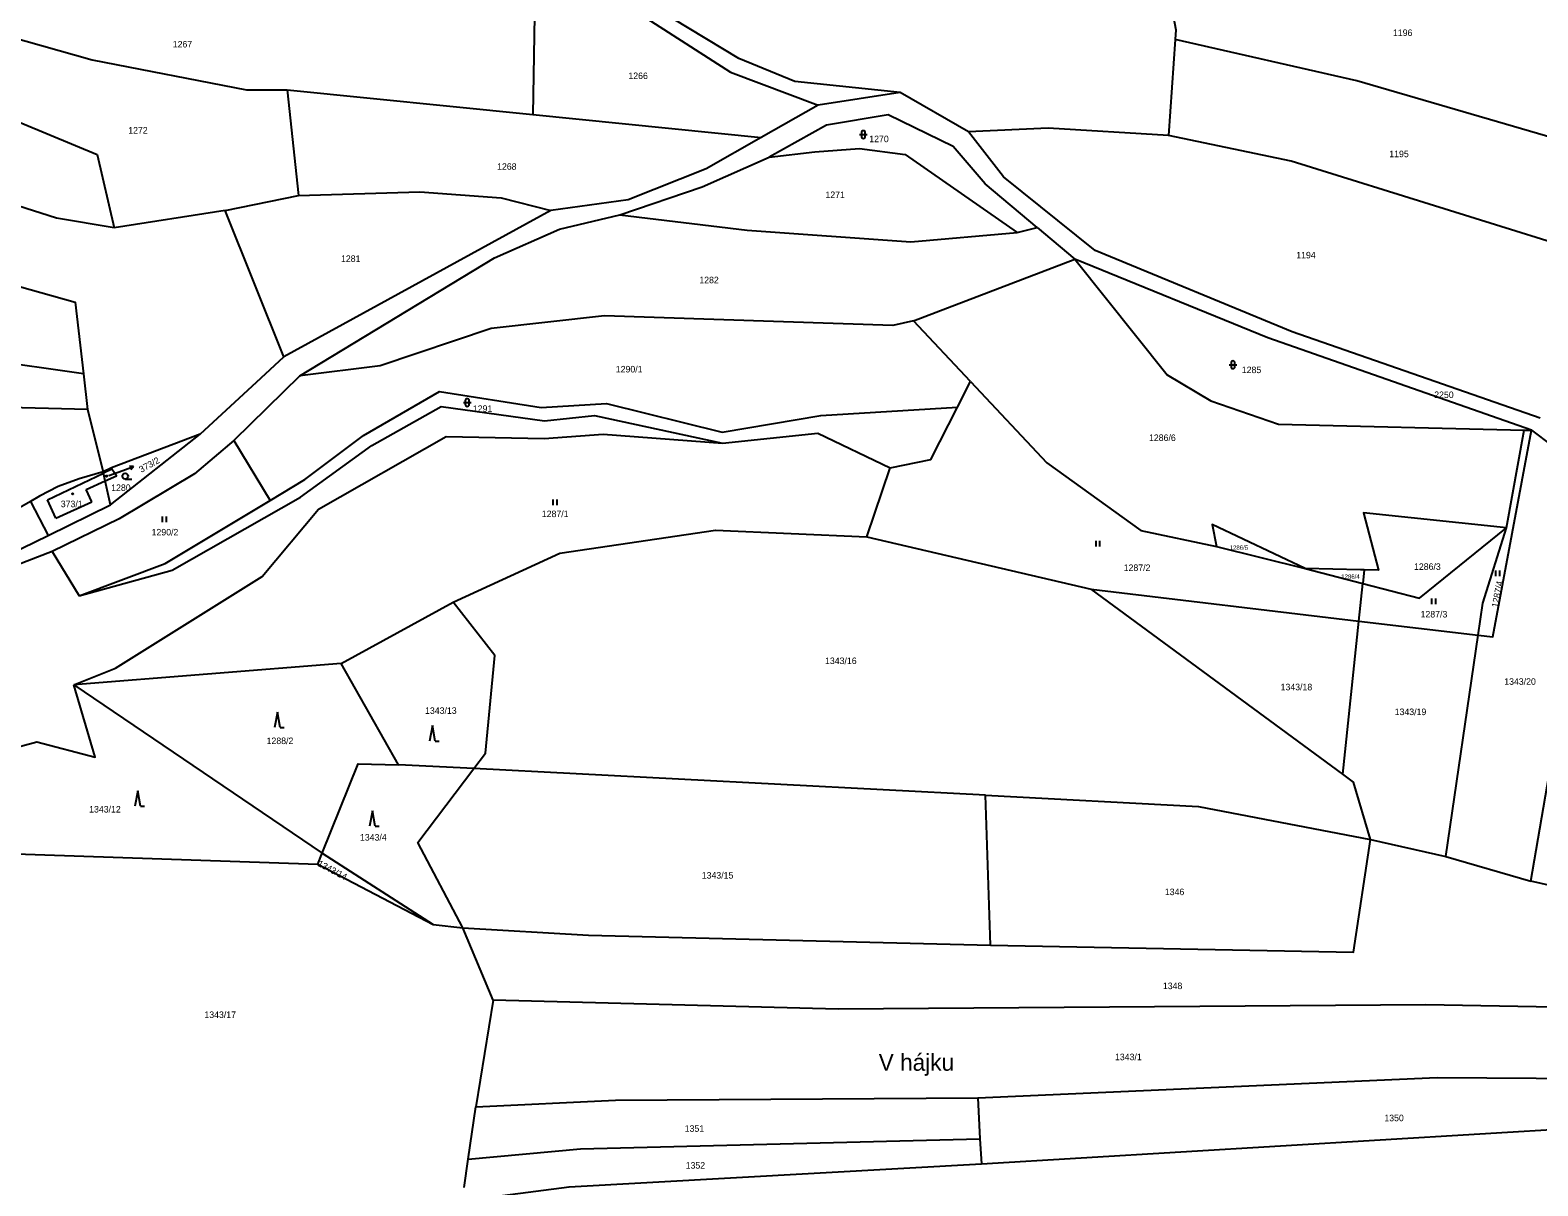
# Model space of a CAD drawing. Extents: x -725728 to -720881, y -1068679 to -1063504.
# Drawn here: x -723536.2 to -723144.2, y -1065472.5 to -1065172 of the extents above; entities that cross this region are included whole.
import ezdxf

# ---------------------------------------------------------------- set-up
doc = ezdxf.new("R2010")
doc.units = 0
for name, color, linetype in [('Hranice parcel', 7, 'Continuous'), ('Parcelní čísla', 7, 'Continuous'), ('Pop  PČ popisy', 7, 'Continuous'), ('Vnitřní kresba', 7, 'Continuous'), ('Značky budov', 7, 'Continuous'), ('Značky kultur', 7, 'Continuous')]:
    doc.layers.add(name, color=color, linetype=linetype)

# ---------------------------------------------------------------- blocks, each defined once
blk = doc.blocks.new('4.02_3')
at = {"layer": 'Značky budov'}
blk.add_circle((-0.001, 0), 0.0175, dxfattribs=at)
blk = doc.blocks.new('1029_150')
at = {"layer": 'Pop  PČ popisy'}
for p, q in [((0, 0), (0.282, 0.103)), ((0.282, 0.103), (0.171, 0.115)), ((0.282, 0.103), (0.205, 0.021))]:
    blk.add_line(p, q, dxfattribs=at)
blk = doc.blocks.new('3.16_3')
at = {"layer": 'Značky kultur'}
for p, q in [((-0.1, 0.1), (0.1, 0.1)), ((-0.05, 0.15), (-0.05, 0.05)), ((0.05, 0.05), (0.05, 0.15))]:
    blk.add_line(p, q, dxfattribs=at)
for centre, start, end in [((0, 0.15), 0, 180), ((0, 0.05), 180, 359.9879)]:
    blk.add_arc(centre, 0.05, start, end, dxfattribs=at)
blk = doc.blocks.new('3.08_1')
at = {"layer": 'Značky kultur'}
for p, q in [((0, 0.4), (-0.075, 0)), ((0.075, 0), (0, 0.4)), ((0.075, 0), (0.175, 0))]:
    blk.add_line(p, q, dxfattribs=at)
blk = doc.blocks.new('3.04_2')
at = {"layer": 'Značky kultur'}
blk.add_line((0.001, 0), (0.176, 0), dxfattribs=at)
blk.add_circle((0.001, 0.075), 0.075, dxfattribs=at)
blk = doc.blocks.new('3.16_2')
at = {"layer": 'Značky kultur'}
for p, q in [((-0.1, 0.1), (0.1, 0.1)), ((-0.05, 0.15), (-0.05, 0.05)), ((0.05, 0.05), (0.05, 0.15))]:
    blk.add_line(p, q, dxfattribs=at)
for centre, start, end in [((0, 0.15), 0, 180), ((0, 0.05), 180, 359.9879)]:
    blk.add_arc(centre, 0.05, start, end, dxfattribs=at)
blk = doc.blocks.new('3.06_1')
at = {"layer": 'Značky kultur'}
for p, q in [((-0.051, 0), (-0.051, 0.15)), ((0.049, 0), (0.049, 0.15))]:
    blk.add_line(p, q, dxfattribs=at)

msp = doc.modelspace()

# ---------------------------------------------------------------- linework, layer by layer
at = {"layer": 'Hranice parcel'}
for p, q in [((-723404.89, -1065157.45), (-723405.54, -1065193.93)), ((-723238.5, -1065174.39), (-723240.25, -1065199.37)), ((-723469.42, -1065187.48), (-723405.54, -1065193.93)), ((-723469.42, -1065187.48), (-723466.44, -1065215.01)), ((-723331.32, -1065191.49), (-723346.19, -1065199.93)), ((-723310.04, -1065188.18), (-723331.32, -1065191.49)), ((-723292.28, -1065198.41), (-723310.04, -1065188.18)), ((-723405.54, -1065193.93), (-723346.19, -1065199.93)), ((-723485.5, -1065218.9), (-723466.44, -1065215.01)), ((-723485.5, -1065218.9), (-723514.4, -1065223.42)), ((-723470.25, -1065256.96), (-723485.5, -1065218.9)), ((-723400.8, -1065218.87), (-723470.25, -1065256.96)), ((-723279.62, -1065224.63), (-723274.39, -1065223.33)), ((-723274.39, -1065223.33), (-723264.58, -1065231.57)), ((-723306.59, -1065247.56), (-723264.58, -1065231.57)), ((-723291.76, -1065263.37), (-723306.59, -1065247.56)), ((-723522.36, -1065261.37), (-723521.3, -1065270.64)), ((-723466.06, -1065261.89), (-723483.23, -1065278.74)), ((-723295.13, -1065270.01), (-723291.76, -1065263.37)), ((-723521.3, -1065270.64), (-723517.22, -1065286.88)), ((-723515.3, -1065295.41), (-723491.97, -1065277.08)), ((-723152.35, -1065301.42), (-723147.76, -1065276)), ((-723147.76, -1065276), (-723145.87, -1065276.02)), ((-723145.87, -1065276.02), (-723127.94, -1065289.63)), ((-723483.23, -1065278.74), (-723473.85, -1065294.29)), ((-723318.71, -1065303.75), (-723312.63, -1065285.78)), ((-723517.16, -1065287.16), (-723517.22, -1065286.88)), ((-723516.7, -1065289.19), (-723517.16, -1065287.16)), ((-723515.3, -1065295.41), (-723516.7, -1065289.19)), ((-723536.14, -1065294.56), (-723550.86, -1065302.99)), ((-723536.14, -1065294.56), (-723531.56, -1065303.4)), ((-723531.56, -1065303.4), (-723515.3, -1065295.41)), ((-723546.9, -1065310.85), (-723531.56, -1065303.4)), ((-723318.71, -1065303.75), (-723260.36, -1065317.4)), ((-723530.49, -1065307.6), (-723588.27, -1065329.75)), ((-723530.49, -1065307.6), (-723523.51, -1065319.13)), ((-723227.74, -1065306.25), (-723204.76, -1065312)), ((-723204.76, -1065312), (-723189.71, -1065315.91)), ((-723189.34, -1065312.37), (-723189.71, -1065315.91)), ((-723260.36, -1065317.4), (-723190.73, -1065325.66)), ((-723194.89, -1065365.5), (-723260.36, -1065317.4)), ((-723190.73, -1065325.66), (-723189.71, -1065315.91)), ((-723455.39, -1065336.66), (-723426.25, -1065320.78)), ((-723194.89, -1065365.5), (-723190.73, -1065325.66)), ((-723190.73, -1065325.66), (-723159.78, -1065329.32)), ((-723168.17, -1065386.92), (-723159.78, -1065329.32)), ((-723455.39, -1065336.66), (-723524.82, -1065342.23)), ((-723440.45, -1065363.01), (-723455.39, -1065336.66)), ((-723524.82, -1065342.23), (-723460.27, -1065385.98)), ((-723146.05, -1065393.32), (-723138.98, -1065351.97)), ((-723420.88, -1065364.03), (-723440.45, -1065363.01)), ((-723287.87, -1065370.95), (-723420.88, -1065364.03)), ((-723286.52, -1065409.92), (-723287.87, -1065370.95)), ((-723187.73, -1065382.46), (-723168.17, -1065386.92)), ((-723546.34, -1065385.99), (-723461.43, -1065388.85)), ((-723461.43, -1065388.85), (-723460.27, -1065385.98)), ((-723460.27, -1065385.98), (-723431.44, -1065404.57)), ((-723168.17, -1065386.92), (-723146.05, -1065393.32)), ((-723461.43, -1065388.85), (-723431.44, -1065404.57)), ((-723090.53, -1065405.82), (-723146.05, -1065393.32)), ((-723431.44, -1065404.57), (-723423.71, -1065405.47)), ((-723415.79, -1065424.2), (-723423.71, -1065405.47)), ((-723415.79, -1065424.2), (-723420.36, -1065451.97)), ((-723289.85, -1065449.66), (-723289.26, -1065460.34)), ((-723422.33, -1065465.57), (-723420.36, -1065451.97)), ((-723289.26, -1065460.34), (-723288.9, -1065466.78)), ((-723423.4, -1065472.98), (-723422.33, -1065465.57))]:
    msp.add_line(p, q, dxfattribs=at)
for points in [[(-723243.61, -1065143.7), (-723238.33, -1065171.9), (-723238.5, -1065174.39)], [(-723571.26, -1065159.65), (-723559.07, -1065168.67), (-723520.09, -1065179.67), (-723480, -1065187.47), (-723469.42, -1065187.48)], [(-723404.89, -1065157.45), (-723385.35, -1065162.81), (-723354.14, -1065182.89), (-723331.32, -1065191.49)], [(-723310.04, -1065188.18), (-723337.39, -1065185.31), (-723351.94, -1065179.36), (-723369.03, -1065169.04)], [(-723124.97, -1065204.54), (-723191.29, -1065185.15), (-723238.5, -1065174.39)], [(-723584.56, -1065176.99), (-723518.83, -1065204.32), (-723514.4, -1065223.42)], [(-723274.39, -1065223.33), (-723287.88, -1065211.99), (-723296.24, -1065202.21), (-723313.13, -1065194.02), (-723329.14, -1065196.69), (-723344.08, -1065205.05)], [(-723671.98, -1065199.81), (-723636.13, -1065210.03), (-723609.84, -1065218.71), (-723524.5, -1065242.69), (-723522.36, -1065261.37)], [(-723514.4, -1065223.42), (-723529.39, -1065220.88), (-723597.42, -1065199.17), (-723599.36, -1065198.71)], [(-723240.25, -1065199.37), (-723271.54, -1065197.45), (-723292.28, -1065198.41)], [(-723143.62, -1065272.86), (-723208.11, -1065250.43), (-723259.33, -1065229.3), (-723283.12, -1065210.11), (-723292.28, -1065198.41)], [(-723126.07, -1065231.72), (-723208.37, -1065206.09), (-723240.25, -1065199.37)], [(-723522.36, -1065261.37), (-723548.01, -1065257.73), (-723588.86, -1065247.44), (-723700.94, -1065212.93), (-723720.75, -1065203.66)], [(-723346.19, -1065199.93), (-723360.46, -1065208.04), (-723380.69, -1065216.11), (-723400.8, -1065218.87)], [(-723344.08, -1065205.05), (-723332.16, -1065203.63), (-723320.6, -1065202.74), (-723308.69, -1065204.34), (-723279.62, -1065224.63)], [(-723382.9, -1065220.03), (-723361.45, -1065212.7), (-723344.08, -1065205.05)], [(-723466.44, -1065215.01), (-723434.94, -1065214.01), (-723413.73, -1065215.56), (-723400.8, -1065218.87)], [(-723521.3, -1065270.64), (-723545.13, -1065270.07), (-723566.32, -1065267.67), (-723610.79, -1065257.81), (-723647.64, -1065246.41), (-723699.6, -1065227.03), (-723705.81, -1065222.4)], [(-723466.06, -1065261.89), (-723415.52, -1065231.2), (-723398.6, -1065223.7), (-723382.9, -1065220.03)], [(-723382.9, -1065220.03), (-723349.76, -1065224.04), (-723307.2, -1065227.01), (-723279.62, -1065224.63)], [(-723145.87, -1065276.02), (-723214.43, -1065252.02), (-723264.58, -1065231.57)], [(-723264.58, -1065231.57), (-723240.57, -1065261.64), (-723229.24, -1065268.38), (-723211.63, -1065274.48), (-723147.76, -1065276)], [(-723306.59, -1065247.56), (-723311.94, -1065248.81), (-723386.9, -1065246.3), (-723416.35, -1065249.6), (-723445.25, -1065259.27), (-723466.06, -1065261.89)], [(-723491.97, -1065277.08), (-723476.12, -1065262.4), (-723470.25, -1065256.96)], [(-723473.85, -1065294.29), (-723464.82, -1065288.85), (-723449.58, -1065277.36), (-723429.78, -1065265.98), (-723403.39, -1065270.08), (-723386.33, -1065269.05), (-723356.3, -1065276.56), (-723330.6, -1065272.24), (-723295.13, -1065270.01)], [(-723291.76, -1065263.37), (-723271.91, -1065284.54), (-723247.45, -1065302.07), (-723227.74, -1065306.25)], [(-723523.51, -1065319.13), (-723499.28, -1065312.42), (-723465.95, -1065293.41), (-723447.41, -1065279.98), (-723429.33, -1065269.85), (-723402.48, -1065273.61), (-723389.52, -1065272.24), (-723356.19, -1065279.41)], [(-723312.63, -1065285.78), (-723302.06, -1065283.65), (-723295.13, -1065270.01)], [(-723524.82, -1065342.23), (-723514.04, -1065337.89), (-723475.87, -1065314.04), (-723461.21, -1065296.53), (-723428.04, -1065277.69), (-723402.54, -1065278.19), (-723387.2, -1065277.02), (-723356.19, -1065279.41)], [(-723491.97, -1065277.08), (-723515.03, -1065285.84), (-723517.22, -1065286.88)], [(-723356.19, -1065279.41), (-723331.39, -1065276.79), (-723312.63, -1065285.78)], [(-723159.78, -1065329.32), (-723155.92, -1065329.78), (-723145.87, -1065276.02)], [(-723483.23, -1065278.74), (-723493.48, -1065287.39), (-723513.04, -1065299.1), (-723530.49, -1065307.6)], [(-723517.22, -1065286.88), (-723523.46, -1065288.63), (-723528.92, -1065290.67), (-723533.75, -1065293.2), (-723536.14, -1065294.56)], [(-723516.7, -1065289.19), (-723513.77, -1065287.85), (-723515, -1065286.13), (-723517.16, -1065287.16)], [(-723523.51, -1065319.13), (-723501.1, -1065310.7), (-723473.85, -1065294.29)], [(-723152.35, -1065301.42), (-723189.59, -1065297.51), (-723185.68, -1065312.46), (-723189.34, -1065312.37)], [(-723204.76, -1065312), (-723228.89, -1065300.5), (-723227.74, -1065306.25)], [(-723189.71, -1065315.91), (-723174.96, -1065319.74), (-723152.35, -1065301.42)], [(-723159.78, -1065329.32), (-723158.56, -1065320.97), (-723152.35, -1065301.42)], [(-723426.25, -1065320.78), (-723398.47, -1065308.01), (-723358.02, -1065302.06), (-723318.71, -1065303.75)], [(-723189.34, -1065312.37), (-723190.33, -1065312.35), (-723204.76, -1065312)], [(-723420.88, -1065364.03), (-723417.84, -1065360.02), (-723415.42, -1065334.61), (-723426.25, -1065320.78)], [(-723547.97, -1065360.66), (-723534.51, -1065357.09), (-723519.34, -1065361.06), (-723524.82, -1065342.23)], [(-723460.27, -1065385.98), (-723450.91, -1065362.8), (-723440.45, -1065363.01)], [(-723423.71, -1065405.47), (-723435.4, -1065383.2), (-723420.88, -1065364.03)], [(-723187.73, -1065382.46), (-723192.13, -1065367.53), (-723194.89, -1065365.5)], [(-723287.87, -1065370.95), (-723232.43, -1065373.84), (-723187.73, -1065382.46)], [(-723286.52, -1065409.92), (-723192.17, -1065411.73), (-723187.73, -1065382.46)], [(-723423.71, -1065405.47), (-723391.05, -1065407.38), (-723286.52, -1065409.92)], [(-723093.1, -1065428.79), (-723106.41, -1065426.71), (-723173.33, -1065425.42), (-723326.17, -1065426.6), (-723415.79, -1065424.2)], [(-723289.85, -1065449.66), (-723170.38, -1065444.38), (-723093.06, -1065444.91)], [(-723420.36, -1065451.97), (-723384.06, -1065450.27), (-723289.85, -1065449.66)], [(-723288.9, -1065466.78), (-723133.38, -1065457.43), (-723093.12, -1065459.83)], [(-723422.33, -1065465.57), (-723393.12, -1065462.9), (-723289.26, -1065460.34)], [(-723422.04, -1065476.18), (-723396.09, -1065472.82), (-723288.9, -1065466.78)]]:
    msp.add_lwpolyline(points, dxfattribs=at)
at = {"layer": 'Pop  PČ popisy'}
msp.add_line((-723515.72, -1065287.82), (-723512.12, -1065286.52), dxfattribs=at)
at = {"layer": 'Vnitřní kresba'}
for p, q in [((-723531.74, -1065294.12), (-723517.16, -1065287.16)), ((-723521.67, -1065291.47), (-723516.7, -1065289.19)), ((-723520.21, -1065294.65), (-723521.67, -1065291.47)), ((-723529.54, -1065298.92), (-723531.74, -1065294.12)), ((-723529.54, -1065298.92), (-723520.21, -1065294.65))]:
    msp.add_line(p, q, dxfattribs=at)

# ---------------------------------------------------------------- block references
at = {"layer": 'Pop  PČ popisy', "xscale": 10, "yscale": 10}
msp.add_blockref('1029_150', (-723512.12, -1065286.52), dxfattribs=at)
at = {"layer": 'Značky budov', "xscale": 10, "yscale": 10}
for p in [(-723516.32, -1065287.94), (-723525.11, -1065292.57)]:
    msp.add_blockref('4.02_3', p, dxfattribs=at)
at = {"layer": 'Značky kultur', "xscale": 10, "yscale": 10}
for name, p in [('3.16_3', (-723319.59, -1065200.14)), ('3.16_2', (-723223.49, -1065260)), ('3.16_2', (-723422.57, -1065269.82)), ('3.04_2', (-723511.5, -1065288.72)), ('3.06_1', (-723399.68, -1065295.54)), ('3.06_1', (-723501.27, -1065299.96)), ('3.06_1', (-723258.55, -1065306.25)), ('3.06_1', (-723154.6, -1065314)), ('3.06_1', (-723171.24, -1065321.29)), ('3.08_1', (-723471.94, -1065353.32)), ('3.08_1', (-723431.64, -1065356.85)), ('3.08_1', (-723508.23, -1065373.81)), ('3.08_1', (-723447.22, -1065379))]:
    msp.add_blockref(name, p, dxfattribs=at)

# ---------------------------------------------------------------- texts
at = {"layer": 'Parcelní čísla'}
for s, height, p in [('1196', 1.7, (-723181.89, -1065173.51)), ('1267', 1.7, (-723499.14, -1065176.49)), ('1266', 1.7, (-723380.67, -1065184.71)), ('1272', 1.7, (-723510.71, -1065198.88)), ('1270', 1.7, (-723318.05, -1065201.12)), ('1195', 1.7, (-723182.85, -1065205.02)), ('1268', 1.7, (-723414.81, -1065208.3)), ('1271', 1.7, (-723329.44, -1065215.65)), ('1281', 1.7, (-723455.39, -1065232.26)), ('1194', 1.7, (-723207.04, -1065231.34)), ('1282', 1.7, (-723362.23, -1065237.81)), ('1290/1', 1.7, (-723383.95, -1065261)), ('1285', 1.7, (-723221.19, -1065261.18)), ('2250', 1.7, (-723171.17, -1065267.66)), ('1291', 1.7, (-723421.12, -1065271.27)), ('1286/6', 1.7, (-723245.32, -1065278.83)), ('1280', 1.7, (-723515.14, -1065291.82)), ('373/1', 1.7, (-723528.24, -1065296.04)), ('1287/1', 1.7, (-723403.18, -1065298.63)), ('1290/2', 1.7, (-723504.63, -1065303.39)), ('1286/5', 1.14, (-723224.36, -1065307.11)), ('1287/2', 1.7, (-723251.9, -1065312.64)), ('1286/4', 1.14, (-723195.35, -1065314.66)), ('1286/3', 1.7, (-723176.42, -1065312.34)), ('1287/3', 1.7, (-723174.71, -1065324.72)), ('1343/16', 1.7, (-723329.55, -1065336.84)), ('1343/20', 1.7, (-723152.96, -1065342.23)), ('1343/18', 1.7, (-723211.1, -1065343.66)), ('1343/13', 1.7, (-723433.54, -1065349.79)), ('1343/19', 1.7, (-723181.44, -1065350.11)), ('1288/2', 1.7, (-723474.73, -1065357.65)), ('1343/12', 1.7, (-723520.87, -1065375.44)), ('1343/4', 1.7, (-723450.46, -1065382.74)), ('1343/15', 1.7, (-723361.6, -1065392.63)), ('1346', 1.7, (-723241.2, -1065396.93)), ('1348', 1.7, (-723241.71, -1065421.37)), ('1343/17', 1.7, (-723490.91, -1065428.88)), ('1343/1', 1.7, (-723254.16, -1065439.85)), ('1350', 1.7, (-723184.13, -1065455.72)), ('1351', 1.7, (-723366.03, -1065458.48)), ('1352', 1.7, (-723365.78, -1065468.05))]:
    msp.add_text(s, height=height, dxfattribs=at).set_placement(p)
for s, rotation, p in [('373/2', 29, (-723507.33, -1065287.14)), ('1287/4', 79, (-723154.59, -1065322.25)), ('1343/14', 332, (-723461.64, -1065389.24))]:
    msp.add_text(s, height=1.7, rotation=rotation, dxfattribs=at).set_placement(p)
at = {"layer": 'Pop  PČ popisy'}
msp.add_text('V hájku', height=4.4, dxfattribs=at).set_placement((-723315.6, -1065442.6))

doc.saveas('drawing.dxf')
